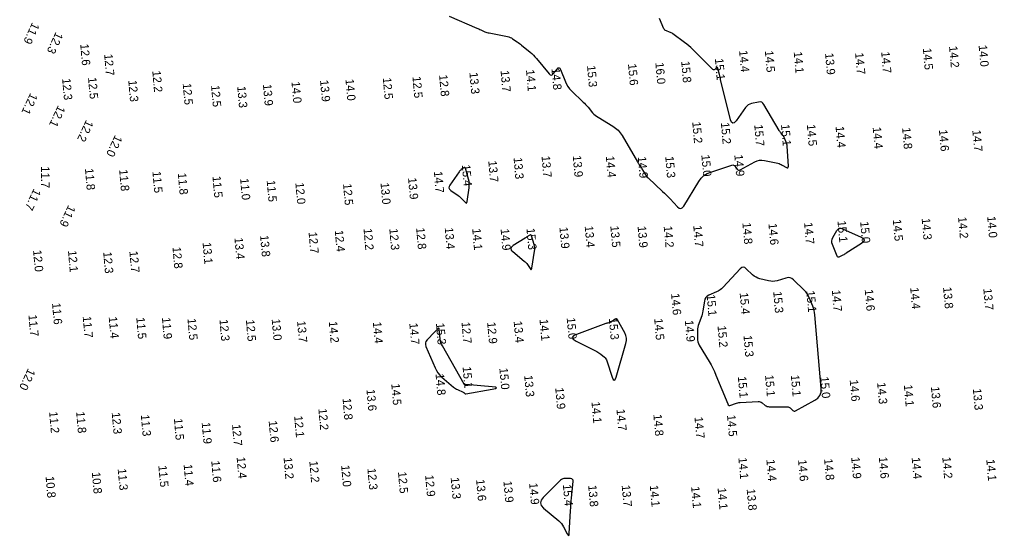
# Model space of a CAD drawing. Extents: x 988130 to 1132882, y 654656 to 841453.
# Drawn here: x 1100925 to 1101505, y 689706 to 690012 of the extents above; entities that cross this region are included whole.
import ezdxf

# ---------------------------------------------------------------- set-up
doc = ezdxf.new("R2010")
doc.units = 0
doc.layers.add('V-TOPO-MAJR', color=7, linetype='Continuous')
doc.layers.add('V-TOPO-SOUN', color=7, linetype='Continuous')

msp = doc.modelspace()

# ---------------------------------------------------------------- linework, layer by layer
at = {"layer": 'V-TOPO-MAJR'}
msp.add_lwpolyline([(1101179.52, 690013.87), (1101195.89, 690006.83), (1101196.49, 690006.57), (1101197.1, 690006.31), (1101197.7, 690006.04), (1101198.31, 690005.78), (1101200.73, 690004.72), (1101201.34, 690004.47), (1101201.96, 690004.26), (1101202.59, 690004.08), (1101203.23, 690003.94), (1101214.19, 690001.8), (1101214.98, 690001.61), (1101215.74, 690001.33), (1101216.47, 690000.99), (1101217.17, 690000.56), (1101219.89, 689998.71), (1101220.57, 689998.24), (1101221.23, 689997.75), (1101221.88, 689997.25), (1101222.52, 689996.73), (1101227.51, 689992.61), (1101228.53, 689991.72), (1101229.5, 689990.79), (1101230.43, 689989.82), (1101231.31, 689988.8), (1101238.85, 689979.63), (1101239.46, 689979.08), (1101240.07, 689978.89), (1101240.68, 689979.08), (1101241.28, 689979.65), (1101243.7, 689982.65), (1101244.27, 689983.19), (1101244.78, 689983.32), (1101245.22, 689983.04), (1101245.6, 689982.35), (1101248.47, 689974.99), (1101249.13, 689973.51), (1101249.95, 689972.13), (1101250.91, 689970.85), (1101252.01, 689969.66), (1101258.98, 689962.95), (1101259.73, 689962.2), (1101260.47, 689961.44), (1101261.19, 689960.65), (1101261.89, 689959.86), (1101264.65, 689956.63), (1101265.37, 689955.85), (1101266.14, 689955.14), (1101266.97, 689954.5), (1101267.85, 689953.92), (1101276.54, 689948.68), (1101278.2, 689947.54), (1101279.68, 689946.21), (1101280.98, 689944.71), (1101282.1, 689943.04), (1101291.17, 689927.46), (1101291.38, 689927.1), (1101291.59, 689926.75), (1101291.81, 689926.4), (1101292.03, 689926.05), (1101292.91, 689924.65), (1101293.14, 689924.3), (1101293.36, 689923.95), (1101293.58, 689923.6), (1101293.79, 689923.25), (1101295.7, 689920.18), (1101296.11, 689919.56), (1101296.56, 689918.98), (1101297.04, 689918.43), (1101297.56, 689917.91), (1101306.14, 689909.9), (1101307.28, 689908.82), (1101308.4, 689907.71), (1101309.5, 689906.59), (1101310.58, 689905.44), (1101314.86, 689900.83), (1101315.9, 689899.99), (1101316.88, 689899.77), (1101317.79, 689900.17), (1101318.64, 689901.2), (1101327.6, 689915.84), (1101328.98, 689917.72), (1101330.61, 689919.28), (1101332.51, 689920.51), (1101334.66, 689921.41), (1101347.24, 689925.5), (1101347.76, 689925.59), (1101348.23, 689925.54), (1101348.66, 689925.32), (1101349.03, 689924.95), (1101350.43, 689923.14), (1101350.8, 689922.77), (1101351.21, 689922.6), (1101351.66, 689922.6), (1101352.14, 689922.78), (1101360.73, 689927.49), (1101362.13, 689928.11), (1101363.58, 689928.46), (1101365.06, 689928.53), (1101366.59, 689928.32), (1101374.47, 689926.57), (1101375.15, 689926.39), (1101375.81, 689926.16), (1101376.45, 689925.89), (1101377.08, 689925.56), (1101379.54, 689924.15), (1101380.07, 689923.94), (1101380.44, 689923.98), (1101380.64, 689924.29), (1101380.68, 689924.87), (1101379.96, 689936.84), (1101379.9, 689937.42), (1101379.8, 689937.99), (1101379.64, 689938.54), (1101379.44, 689939.09), (1101378.46, 689941.45), (1101378.26, 689941.88), (1101378.04, 689942.29), (1101377.79, 689942.69), (1101377.51, 689943.07), (1101376.33, 689944.56), (1101376.04, 689944.94), (1101375.77, 689945.32), (1101375.51, 689945.72), (1101375.26, 689946.12), (1101366.24, 689961.56), (1101365.62, 689962.35), (1101364.88, 689962.85), (1101364.01, 689963.06), (1101363.01, 689962.97), (1101358.76, 689962.02), (1101357.76, 689961.7), (1101356.85, 689961.22), (1101356.06, 689960.58), (1101355.37, 689959.77), (1101349.69, 689951.85), (1101348.62, 689950.68), (1101347.72, 689950.4), (1101346.99, 689951), (1101346.43, 689952.48), (1101340.55, 689976.31), (1101340.37, 689977.05), (1101340.19, 689977.78), (1101340.01, 689978.51), (1101339.83, 689979.24), (1101338.91, 689982.93), (1101338.8, 689983.21), (1101338.64, 689983.35), (1101338.43, 689983.34), (1101338.17, 689983.18), (1101337.05, 689982.26), (1101336.77, 689982.09), (1101336.5, 689982.05), (1101336.23, 689982.12), (1101335.97, 689982.32), (1101324.05, 689994.15), (1101322.88, 689995.26), (1101321.68, 689996.33), (1101320.43, 689997.36), (1101319.14, 689998.34), (1101312.13, 690003.44), (1101311.7, 690003.74), (1101311.25, 690004), (1101310.78, 690004.23), (1101310.3, 690004.43), (1101308.34, 690005.16), (1101307.88, 690005.38), (1101307.49, 690005.67), (1101307.18, 690006.04), (1101306.93, 690006.48), (1101304.25, 690012.51)], dxfattribs=at)
for points in [[(1101186.06, 689922.22), (1101185.75, 689921.88), (1101185.48, 689921.51), (1101179.92, 689913.66), (1101179.46, 689912.76), (1101179.4, 689911.94), (1101179.73, 689911.19), (1101180.47, 689910.5), (1101184.88, 689907.42), (1101185.45, 689906.99), (1101186, 689906.54), (1101186.53, 689906.06), (1101187.03, 689905.55), (1101188.99, 689903.45), (1101189.43, 689903.09), (1101189.78, 689903.02), (1101190.03, 689903.27), (1101190.18, 689903.83), (1101191.39, 689912.07), (1101191.51, 689913.34), (1101191.5, 689914.59), (1101191.35, 689915.84), (1101191.06, 689917.08), (1101189.19, 689923.6), (1101189.03, 689923.96), (1101188.82, 689924.13), (1101188.54, 689924.12), (1101188.2, 689923.93), (1101186.74, 689922.82), (1101186.38, 689922.53)], [(1101410.91, 689888), (1101411.81, 689888.08), (1101412.84, 689887.78), (1101423.83, 689882.76), (1101425.19, 689881.9), (1101425.69, 689880.99), (1101425.32, 689880.02), (1101424.09, 689878.98), (1101415.03, 689873.22), (1101414.54, 689872.92), (1101414.05, 689872.62), (1101413.55, 689872.34), (1101413.05, 689872.07), (1101411.01, 689871.01), (1101410.54, 689870.84), (1101410.14, 689870.88), (1101409.81, 689871.11), (1101409.56, 689871.54), (1101406.79, 689878.29), (1101406.47, 689879.39), (1101406.41, 689880.46), (1101406.61, 689881.52), (1101407.08, 689882.57), (1101409.47, 689886.7), (1101410.13, 689887.54)], [(1101225.25, 689882.64), (1101224.9, 689882.42), (1101224.55, 689882.2), (1101217.49, 689877.73), (1101216.51, 689876.89), (1101216.14, 689876.01), (1101216.4, 689875.1), (1101217.27, 689874.15), (1101224.1, 689868.55), (1101224.63, 689868.08), (1101225.12, 689867.57), (1101225.57, 689867.03), (1101225.99, 689866.45), (1101227.55, 689864.05), (1101227.91, 689863.61), (1101228.2, 689863.5), (1101228.42, 689863.72), (1101228.57, 689864.26), (1101230.25, 689874.46), (1101230.36, 689875.47), (1101230.35, 689876.48), (1101230.21, 689877.48), (1101229.96, 689878.47), (1101228.33, 689883.6), (1101228.17, 689883.92), (1101227.96, 689884.09), (1101227.69, 689884.1), (1101227.37, 689883.96), (1101225.96, 689883.08), (1101225.61, 689882.86)], [(1101371.5, 689856.47), (1101370.24, 689856.53), (1101368.97, 689856.75), (1101363.87, 689858.03), (1101362.65, 689858.41), (1101361.52, 689858.95), (1101360.47, 689859.62), (1101359.5, 689860.44), (1101355.77, 689864.02), (1101354.84, 689864.69), (1101353.93, 689864.89), (1101353.03, 689864.64), (1101352.14, 689863.92), (1101341.99, 689853.03), (1101341.11, 689852.17), (1101340.16, 689851.42), (1101339.14, 689850.77), (1101338.04, 689850.23), (1101333.52, 689848.24), (1101332.51, 689847.65), (1101331.73, 689846.88), (1101331.2, 689845.93), (1101330.9, 689844.8), (1101330.03, 689838.92), (1101329.86, 689837.92), (1101329.63, 689836.94), (1101329.34, 689835.97), (1101329, 689835.02), (1101327.52, 689831.24), (1101327.2, 689830.28), (1101326.96, 689829.31), (1101326.83, 689828.32), (1101326.78, 689827.31), (1101326.78, 689822.79), (1101326.85, 689821.72), (1101327.06, 689820.68), (1101327.41, 689819.69), (1101327.9, 689818.73), (1101333.72, 689808.94), (1101334.84, 689806.98), (1101335.88, 689804.98), (1101336.85, 689802.94), (1101337.75, 689800.86), (1101344.76, 689783.73), (1101345.09, 689783.18), (1101345.51, 689782.86), (1101346.03, 689782.78), (1101346.65, 689782.94), (1101349.33, 689784.04), (1101350.01, 689784.28), (1101350.69, 689784.47), (1101351.4, 689784.6), (1101352.11, 689784.66), (1101362.85, 689785.23), (1101363.46, 689785.21), (1101364.04, 689785.08), (1101364.58, 689784.84), (1101365.08, 689784.49), (1101367.02, 689782.88), (1101367.52, 689782.53), (1101368.06, 689782.28), (1101368.63, 689782.13), (1101369.24, 689782.08), (1101380.05, 689782.07), (1101380.55, 689782.03), (1101381.01, 689781.89), (1101381.43, 689781.67), (1101381.81, 689781.35), (1101383.28, 689779.9), (1101383.66, 689779.62), (1101384.05, 689779.49), (1101384.47, 689779.5), (1101384.91, 689779.68), (1101396.44, 689785.97), (1101398.22, 689787.25), (1101399.44, 689788.84), (1101400.09, 689790.73), (1101400.17, 689792.93), (1101396.38, 689836.65), (1101396.21, 689837.98), (1101395.94, 689839.3), (1101395.58, 689840.59), (1101395.11, 689841.85), (1101393.06, 689846.86), (1101392.49, 689848.08), (1101391.8, 689849.21), (1101391, 689850.28), (1101390.09, 689851.26), (1101383.82, 689857.38), (1101382.81, 689858.16), (1101381.72, 689858.6), (1101380.55, 689858.71), (1101379.29, 689858.48), (1101374.02, 689856.88), (1101372.76, 689856.59)], [(1101275.36, 689832.21), (1101275.08, 689832.11), (1101274.79, 689832.03), (1101273.58, 689831.79), (1101273.28, 689831.72), (1101272.99, 689831.64), (1101272.7, 689831.56), (1101272.41, 689831.45), (1101255.03, 689825.05), (1101253.23, 689824.14), (1101252.59, 689823.16), (1101253.11, 689822.12), (1101254.8, 689821.01), (1101267.19, 689814.8), (1101267.8, 689814.47), (1101268.38, 689814.11), (1101268.95, 689813.71), (1101269.49, 689813.29), (1101271.61, 689811.5), (1101272.1, 689811.03), (1101272.51, 689810.5), (1101272.85, 689809.92), (1101273.11, 689809.29), (1101276.3, 689799.65), (1101276.89, 689798.28), (1101277.47, 689797.83), (1101278.03, 689798.3), (1101278.58, 689799.69), (1101284.39, 689819.71), (1101284.7, 689821.31), (1101284.69, 689822.87), (1101284.36, 689824.39), (1101283.72, 689825.88), (1101279.42, 689833.77), (1101279.13, 689834.14), (1101278.81, 689834.32), (1101278.43, 689834.3), (1101278.02, 689834.08), (1101275.88, 689832.52), (1101275.63, 689832.35)], [(1101171.32, 689826.83), (1101171.05, 689826.55), (1101170.78, 689826.27), (1101166.45, 689821.75), (1101165.8, 689820.87), (1101165.46, 689819.93), (1101165.45, 689818.94), (1101165.75, 689817.89), (1101171.19, 689805.24), (1101171.97, 689803.68), (1101172.9, 689802.24), (1101173.99, 689800.92), (1101175.23, 689799.71), (1101182.16, 689793.69), (1101182.68, 689793.26), (1101183.24, 689792.88), (1101183.82, 689792.54), (1101184.42, 689792.23), (1101187.86, 689790.67), (1101188, 689790.6), (1101188.13, 689790.53), (1101188.25, 689790.44), (1101188.37, 689790.34), (1101188.83, 689789.94), (1101188.95, 689789.85), (1101189.08, 689789.8), (1101189.22, 689789.78), (1101189.37, 689789.79), (1101205.1, 689792.5), (1101207.06, 689792.92), (1101207.7, 689793.3), (1101207.03, 689793.62), (1101205.05, 689793.9), (1101189.36, 689795.38), (1101189.28, 689795.39), (1101189.19, 689795.39), (1101189.11, 689795.38), (1101189.02, 689795.38), (1101188.68, 689795.33), (1101188.59, 689795.33), (1101188.52, 689795.35), (1101188.47, 689795.39), (1101188.42, 689795.45), (1101175.57, 689818.17), (1101175.07, 689819.16), (1101174.69, 689820.18), (1101174.41, 689821.24), (1101174.24, 689822.33), (1101173.62, 689828.22), (1101173.55, 689828.52), (1101173.42, 689828.66), (1101173.24, 689828.64), (1101172.99, 689828.45), (1101171.87, 689827.37), (1101171.59, 689827.1)], [(1101246.89, 689739.29), (1101246.23, 689738.94), (1101245.63, 689738.45), (1101235.31, 689728.24), (1101234.08, 689726.61), (1101233.71, 689725.02), (1101234.2, 689723.45), (1101235.56, 689721.93), (1101244.49, 689714.37), (1101245.35, 689713.58), (1101246.11, 689712.72), (1101246.79, 689711.79), (1101247.38, 689710.79), (1101249.57, 689706.65), (1101250.06, 689705.89), (1101250.43, 689705.68), (1101250.67, 689706.02), (1101250.8, 689706.92), (1101251.53, 689720.33), (1101251.64, 689722.24), (1101251.77, 689724.14), (1101251.93, 689726.05), (1101252.1, 689727.95), (1101253.05, 689737.76), (1101253.02, 689738.46), (1101252.76, 689738.97), (1101252.29, 689739.29), (1101251.6, 689739.42), (1101248.38, 689739.53), (1101247.61, 689739.48)]]:
    msp.add_lwpolyline(points, close=True, dxfattribs=at)

# ---------------------------------------------------------------- texts
at = {"layer": 'V-TOPO-SOUN'}
for s, rotation, p in [('11.9 ', 245, (1100932.42, 690010.55)), ('12.3 ', 245, (1100946.36, 690004.86)), ('12.6 ', 275, (1100960.76, 689997.36)), ('14.2 ', 275, (1101475.97, 689996.05)), ('14.0 ', 275, (1101493.5, 689996.67)), ('12.7 ', 275, (1100974.97, 689991.33)), ('14.4 ', 275, (1101351.48, 689993.47)), ('14.5 ', 275, (1101366.74, 689993.34)), ('14.1 ', 275, (1101383.87, 689992.71)), ('13.9 ', 275, (1101402.46, 689991.91)), ('14.7 ', 275, (1101420.26, 689992.09)), ('14.7 ', 275, (1101435.72, 689992.76)), ('14.5 ', 275, (1101460.43, 689994.84)), ('15.3 ', 275, (1101261.3, 689984.54)), ('15.6 ', 275, (1101285.6, 689985.56)), ('16.0 ', 275, (1101301.82, 689986.32)), ('15.8 ', 275, (1101317.13, 689987.12)), ('15.1 ', 275, (1101337.12, 689988.72)), ('12.2 ', 275, (1101003.5, 689981.45)), ('12.5 ', 275, (1101157.78, 689978.02)), ('12.8 ', 275, (1101173.58, 689979.01)), ('13.3 ', 275, (1101191.55, 689980.43)), ('13.7 ', 275, (1101210.03, 689981.62)), ('14.1 ', 275, (1101225.11, 689982.04)), ('14.8 ', 275, (1101240.19, 689982.9)), ('12.3 ', 275, (1100950.05, 689976.87)), ('12.5 ', 275, (1100965.39, 689977.52)), ('12.3 ', 275, (1100989.25, 689975.82)), ('12.5 ', 275, (1101021.55, 689974.01)), ('12.5 ', 275, (1101038.35, 689972.81)), ('13.3 ', 275, (1101053.86, 689972.24)), ('13.9 ', 275, (1101069.11, 689973.44)), ('14.0 ', 275, (1101086.04, 689974.99)), ('13.9 ', 275, (1101102.99, 689975.87)), ('14.0 ', 275, (1101118.05, 689976.5)), ('12.5 ', 275, (1101140.2, 689977.3)), ('12.1 ', 245, (1100931.29, 689968.67)), ('12.1 ', 245, (1100947.69, 689961.28)), ('12.2 ', 245, (1100964.35, 689952.64)), ('15.2 ', 275, (1101323.68, 689951.15)), ('15.2 ', 275, (1101340.65, 689950.73)), ('15.7 ', 275, (1101360.45, 689949.47)), ('15.1 ', 275, (1101376.32, 689949.64)), ('14.5 ', 275, (1101391.64, 689949.57)), ('12.0 ', 245, (1100981.5, 689943.69)), ('14.4 ', 275, (1101408.66, 689948.5)), ('14.4 ', 275, (1101430.69, 689948)), ('14.8 ', 275, (1101448.14, 689947.72)), ('14.6 ', 275, (1101469.96, 689946.44)), ('14.7 ', 275, (1101489.77, 689946.28)), ('15.0 ', 275, (1101329.08, 689931.55)), ('14.9 ', 275, (1101348.64, 689931.62)), ('15.4 ', 275, (1101187.06, 689925.68)), ('13.7 ', 275, (1101202.73, 689928.02)), ('13.3 ', 275, (1101217.73, 689929.93)), ('13.7 ', 275, (1101234.32, 689930.88)), ('13.9 ', 275, (1101252.84, 689931.11)), ('14.4 ', 275, (1101272.44, 689930.82)), ('14.9 ', 275, (1101291.39, 689930.5)), ('15.3 ', 275, (1101307.67, 689930.66)), ('11.7 ', 270, (1100937.62, 689924.85)), ('11.8 ', 275, (1100963.58, 689923.44)), ('11.8 ', 275, (1100983.86, 689922.79)), ('11.5 ', 275, (1101003.58, 689921.74)), ('11.8 ', 275, (1101018.64, 689920.73)), ('14.7 ', 275, (1101170.48, 689921.73)), ('11.5 ', 275, (1101039.19, 689918.86)), ('11.0 ', 275, (1101055.6, 689917.56)), ('11.5 ', 275, (1101071.34, 689916.44)), ('12.0 ', 275, (1101088.34, 689915.05)), ('12.5 ', 275, (1101116.62, 689914.45)), ('13.0 ', 275, (1101138.84, 689914.95)), ('13.9 ', 275, (1101155.18, 689917.91)), ('11.7 ', 245, (1100933.28, 689911.89)), ('11.9 ', 245, (1100953.79, 689902.11)), ('14.8 ', 275, (1101353.42, 689891.3)), ('14.7 ', 275, (1101390.02, 689891.37)), ('15.1 ', 275, (1101409.81, 689892.37)), ('15.0 ', 275, (1101423.26, 689891.94)), ('14.5 ', 275, (1101442.61, 689893.15)), ('14.3 ', 275, (1101459.72, 689893.91)), ('14.2 ', 275, (1101481.32, 689894.67)), ('14.0 ', 275, (1101498.57, 689895.07)), ('12.7 ', 275, (1101096.17, 689885.72)), ('12.4 ', 275, (1101111.73, 689886.78)), ('12.2 ', 275, (1101128.76, 689887.8)), ('12.3 ', 275, (1101144.04, 689887.78)), ('12.8 ', 275, (1101159.97, 689888.25)), ('13.4 ', 275, (1101176.92, 689888.36)), ('14.1 ', 275, (1101193.21, 689887.81)), ('14.9 ', 275, (1101210.05, 689887.62)), ('15.3 ', 275, (1101225.38, 689887.97)), ('13.9 ', 275, (1101244.92, 689888.67)), ('13.4 ', 275, (1101259.92, 689889.35)), ('13.5 ', 275, (1101275.1, 689889.39)), ('13.9 ', 275, (1101291.28, 689889.21)), ('14.2 ', 275, (1101306.76, 689889.27)), ('14.7 ', 275, (1101324.29, 689889.62)), ('14.6 ', 275, (1101368.87, 689890.85)), ('13.1 ', 275, (1101033.33, 689879.53)), ('13.4 ', 275, (1101052.22, 689882.36)), ('13.8 ', 275, (1101067.43, 689883.8)), ('12.0 ', 275, (1100932.83, 689874.95)), ('12.1 ', 275, (1100953.51, 689874.72)), ('12.3 ', 275, (1100974.39, 689873.92)), ('12.7 ', 275, (1100989.92, 689874.39)), ('12.8 ', 275, (1101015.48, 689876.84)), ('15.3 ', 275, (1101371.71, 689850.41)), ('15.1 ', 275, (1101391.34, 689850.86)), ('14.7 ', 275, (1101406.47, 689851.28)), ('14.6 ', 275, (1101425.97, 689851.63)), ('14.4 ', 275, (1101452.92, 689852.79)), ('13.8 ', 275, (1101472.42, 689853.03)), ('13.7 ', 275, (1101496.28, 689852.18)), ('14.6 ', 275, (1101311.14, 689849.24)), ('15.1 ', 275, (1101332.22, 689848.61)), ('15.4 ', 275, (1101351.81, 689849.7)), ('11.6 ', 275, (1100944.06, 689843.62)), ('11.7 ', 275, (1100930.08, 689836.55)), ('11.7 ', 275, (1100962.24, 689835.74)), ('11.4 ', 275, (1100977.67, 689835.41)), ('11.5 ', 275, (1100994.01, 689835.03)), ('11.9 ', 275, (1101009.22, 689834.97)), ('12.5 ', 275, (1101024.37, 689834.4)), ('12.3 ', 275, (1101043.34, 689833.8)), ('12.5 ', 275, (1101059.01, 689833.63)), ('13.0 ', 275, (1101074.3, 689834.14)), ('13.7 ', 275, (1101089.36, 689832.94)), ('14.1 ', 275, (1101233.12, 689833.97)), ('15.0 ', 275, (1101249.24, 689834.91)), ('15.3 ', 275, (1101274.22, 689834.65)), ('14.5 ', 275, (1101301.12, 689834.4)), ('14.9 ', 275, (1101319.3, 689833.32)), ('14.2 ', 275, (1101108.17, 689832.7)), ('14.4 ', 275, (1101134.29, 689832.35)), ('14.7 ', 275, (1101155.91, 689831.68)), ('15.3 ', 275, (1101171.7, 689831.66)), ('12.7 ', 275, (1101186.87, 689832.3)), ('12.9 ', 275, (1101202.07, 689832.21)), ('13.4 ', 275, (1101217.8, 689832.83)), ('15.2 ', 275, (1101338.68, 689830.04)), ('15.3 ', 275, (1101354.07, 689824.41)), ('12.0 ', 245, (1100929.92, 689805.15)), ('15.1 ', 275, (1101187.51, 689805.82)), ('15.0 ', 275, (1101209.31, 689805.02)), ('14.8 ', 275, (1101171.47, 689801.61)), ('13.3 ', 275, (1101224.02, 689800.69)), ('15.1 ', 275, (1101350.72, 689800.02)), ('15.1 ', 275, (1101366.85, 689800.87)), ('15.1 ', 275, (1101382.13, 689800.86)), ('15.0 ', 275, (1101399.56, 689799.85)), ('13.6 ', 275, (1101130.5, 689792.35)), ('14.5 ', 275, (1101145.21, 689795.75)), ('13.9 ', 275, (1101242.43, 689793.34)), ('14.6 ', 275, (1101417.05, 689797.98)), ('14.3 ', 275, (1101433.33, 689796.38)), ('14.1 ', 275, (1101449.16, 689795.01)), ('13.6 ', 275, (1101465.2, 689793.98)), ('13.3 ', 275, (1101490.08, 689792.79)), ('12.8 ', 275, (1101116.33, 689787.04)), ('12.2 ', 275, (1101101.99, 689780.93)), ('14.1 ', 275, (1101263.94, 689784.96)), ('11.2 ', 275, (1100942.33, 689779.07)), ('11.8 ', 275, (1100958.36, 689779.11)), ('12.3 ', 275, (1100979.45, 689778.6)), ('11.3 ', 275, (1100996.71, 689777.3)), ('11.5 ', 275, (1101016.33, 689775.01)), ('12.1 ', 275, (1101087.63, 689776.58)), ('14.7 ', 275, (1101278.75, 689780.58)), ('14.8 ', 275, (1101300.64, 689777.45)), ('14.7 ', 275, (1101325.01, 689775.98)), ('14.5 ', 275, (1101344.29, 689777.15)), ('11.9 ', 275, (1101032.8, 689772.76)), ('12.7 ', 275, (1101050.8, 689771.53)), ('12.6 ', 275, (1101072.52, 689773.68)), ('12.4 ', 275, (1101053.51, 689752.2)), ('13.2 ', 275, (1101081.36, 689751.89)), ('14.1 ', 275, (1101351.04, 689751.84)), ('14.9 ', 275, (1101417.94, 689752.08)), ('14.6 ', 275, (1101434.32, 689752.18)), ('14.4 ', 275, (1101453.79, 689751.95)), ('14.2 ', 275, (1101471.95, 689752.19)), ('11.5 ', 275, (1101007.1, 689747.13)), ('11.4 ', 275, (1101022.09, 689747.85)), ('11.6 ', 275, (1101038.47, 689749.95)), ('12.2 ', 275, (1101096.6, 689749.82)), ('12.0 ', 275, (1101115.49, 689747.31)), ('14.4 ', 275, (1101367.65, 689750.68)), ('14.6 ', 275, (1101386.44, 689750.57)), ('14.8 ', 275, (1101401.88, 689751.14)), ('14.1 ', 275, (1101498.03, 689750.78)), ('10.8 ', 275, (1100940.23, 689740.72)), ('10.8 ', 275, (1100967.66, 689743.16)), ('11.3 ', 275, (1100982.99, 689745.25)), ('12.3 ', 275, (1101131.06, 689745.51)), ('12.5 ', 275, (1101149.19, 689743.37)), ('12.9 ', 275, (1101165.29, 689741.49)), ('13.3 ', 275, (1101180.46, 689740.03)), ('13.6 ', 275, (1101195.53, 689738.86)), ('13.9 ', 275, (1101211.72, 689737.94)), ('14.9 ', 275, (1101226.96, 689736.74)), ('15.4 ', 275, (1101246.96, 689735.88)), ('13.8 ', 275, (1101261.97, 689735.43)), ('13.7 ', 275, (1101281.86, 689735.45)), ('14.1 ', 275, (1101298.51, 689735.43)), ('14.1 ', 275, (1101323.03, 689734.65)), ('14.1 ', 275, (1101338.72, 689733.86)), ('13.8 ', 275, (1101355.97, 689733.24))]:
    msp.add_text(s, height=5, rotation=rotation, dxfattribs=at).set_placement(p)

doc.saveas('drawing.dxf')
